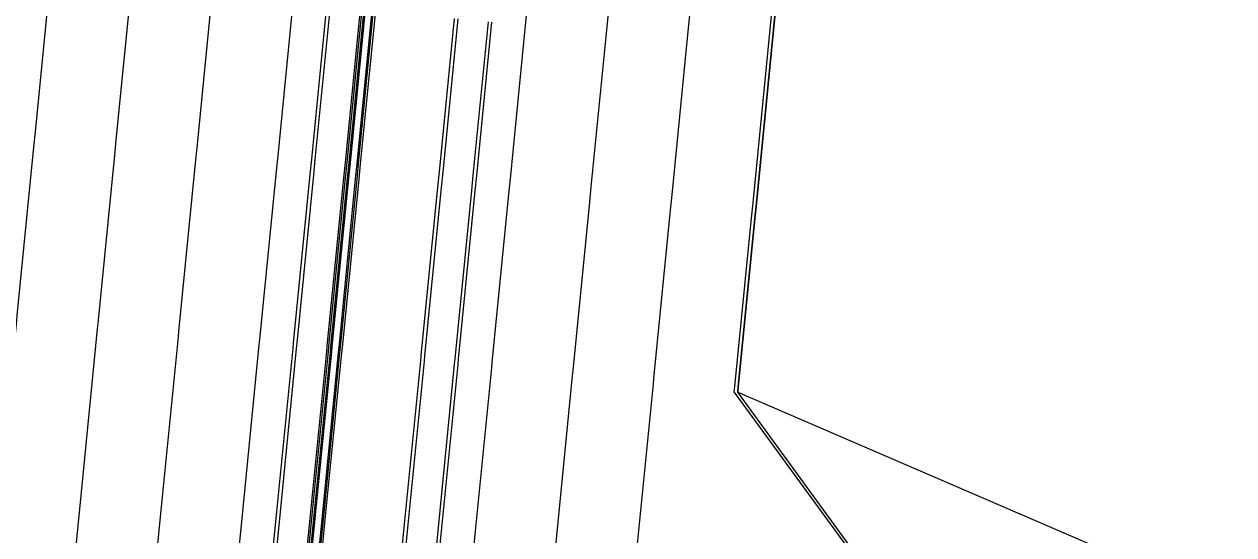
# Model space of a CAD drawing. Extents: x 1797478 to 1804836, y 246529 to 250952.
# Drawn here: x 1797698.1 to 1797876.8, y 247975.8 to 248051.1 of the extents above; entities that cross this region are included whole.
import ezdxf

# ---------------------------------------------------------------- set-up
doc = ezdxf.new("R2010")
doc.units = 0
for name, color, linetype in [('1', 7, 'Continuous'), ('DRAINAGE', 7, 'Continuous'), ('EDPV-LINE', 7, 'Continuous'), ('LIMT-CSLINE', 7, 'Continuous'), ('SHDR-UPAV', 7, 'Continuous')]:
    doc.layers.add(name, color=color, linetype=linetype)

msp = doc.modelspace()

# ---------------------------------------------------------------- linework, layer by layer
for points in [[(1797736.01, 247685.66), (1797737.69, 247702.63), (1797740.15, 247727.51), (1797742.61, 247752.39), (1797745.07, 247777.27), (1797747.53, 247802.14), (1797750, 247827.02), (1797752.46, 247851.9), (1797754.92, 247876.78), (1797757.38, 247901.66), (1797759.84, 247926.54), (1797762.3, 247951.42), (1797764.77, 247976.29), (1797767.15, 248000.42), (1797767.23, 248001.17), (1797769.69, 248026.05), (1797769.91, 248028.31), (1797772.15, 248050.93), (1797774.33, 248072.93)], [(1797736.01, 247685.66), (1797737.69, 247702.63), (1797740.15, 247727.51), (1797742.61, 247752.39), (1797745.07, 247777.27), (1797747.53, 247802.14), (1797750, 247827.02), (1797752.46, 247851.9), (1797754.92, 247876.78), (1797757.38, 247901.66), (1797759.84, 247926.54), (1797762.3, 247951.42), (1797764.77, 247976.29), (1797767.15, 248000.42), (1797767.23, 248001.17), (1797769.69, 248026.05), (1797769.91, 248028.31), (1797772.15, 248050.93), (1797774.33, 248072.93)], [(1797736.01, 247685.66), (1797737.69, 247702.63), (1797740.15, 247727.51), (1797742.61, 247752.39), (1797745.07, 247777.27), (1797747.53, 247802.14), (1797750, 247827.02), (1797752.46, 247851.9), (1797754.92, 247876.78), (1797757.38, 247901.66), (1797759.84, 247926.54), (1797762.3, 247951.42), (1797764.77, 247976.29), (1797767.15, 248000.42), (1797767.23, 248001.17), (1797769.69, 248026.05), (1797769.91, 248028.31), (1797772.15, 248050.93), (1797774.33, 248072.93)], [(1797736.01, 247685.66), (1797737.69, 247702.63), (1797740.15, 247727.51), (1797742.61, 247752.39), (1797745.07, 247777.27), (1797747.53, 247802.14), (1797750, 247827.02), (1797752.46, 247851.9), (1797754.92, 247876.78), (1797757.38, 247901.66), (1797759.84, 247926.54), (1797762.3, 247951.42), (1797764.77, 247976.29), (1797767.15, 248000.42), (1797767.23, 248001.17), (1797769.69, 248026.05), (1797769.91, 248028.31), (1797772.15, 248050.93), (1797774.33, 248072.93)], [(1797736.01, 247685.66), (1797737.69, 247702.63), (1797740.15, 247727.51), (1797742.61, 247752.39), (1797745.07, 247777.27), (1797747.53, 247802.14), (1797750, 247827.02), (1797752.46, 247851.9), (1797754.92, 247876.78), (1797757.38, 247901.66), (1797759.84, 247926.54), (1797762.3, 247951.42), (1797764.77, 247976.29), (1797767.15, 248000.42), (1797767.23, 248001.17), (1797769.69, 248026.05), (1797769.91, 248028.31), (1797772.15, 248050.93), (1797774.33, 248072.93)], [(1797747.95, 247684.48), (1797749.63, 247701.45), (1797752.09, 247726.33), (1797754.55, 247751.21), (1797757.01, 247776.08), (1797759.48, 247800.96), (1797761.94, 247825.84), (1797764.4, 247850.72), (1797766.86, 247875.6), (1797769.32, 247900.48), (1797771.78, 247925.35), (1797774.25, 247950.23), (1797776.71, 247975.11), (1797779.09, 247999.23), (1797779.17, 247999.99), (1797781.63, 248024.87), (1797781.85, 248027.13), (1797784.09, 248049.75), (1797786.27, 248071.75)], [(1797747.95, 247684.48), (1797749.63, 247701.45), (1797752.09, 247726.33), (1797754.55, 247751.21), (1797757.01, 247776.08), (1797759.48, 247800.96), (1797761.94, 247825.84), (1797764.4, 247850.72), (1797766.86, 247875.6), (1797769.32, 247900.48), (1797771.78, 247925.35), (1797774.25, 247950.23), (1797776.71, 247975.11), (1797779.09, 247999.23), (1797779.17, 247999.99), (1797781.63, 248024.87), (1797781.85, 248027.13), (1797784.09, 248049.75), (1797786.27, 248071.75)], [(1797747.95, 247684.48), (1797749.63, 247701.45), (1797752.09, 247726.33), (1797754.55, 247751.21), (1797757.01, 247776.08), (1797759.48, 247800.96), (1797761.94, 247825.84), (1797764.4, 247850.72), (1797766.86, 247875.6), (1797769.32, 247900.48), (1797771.78, 247925.35), (1797774.25, 247950.23), (1797776.71, 247975.11), (1797779.09, 247999.23), (1797779.17, 247999.99), (1797781.63, 248024.87), (1797781.85, 248027.13), (1797784.09, 248049.75), (1797786.27, 248071.75)], [(1797747.95, 247684.48), (1797749.63, 247701.45), (1797752.09, 247726.33), (1797754.55, 247751.21), (1797757.01, 247776.08), (1797759.48, 247800.96), (1797761.94, 247825.84), (1797764.4, 247850.72), (1797766.86, 247875.6), (1797769.32, 247900.48), (1797771.78, 247925.35), (1797774.25, 247950.23), (1797776.71, 247975.11), (1797779.09, 247999.23), (1797779.17, 247999.99), (1797781.63, 248024.87), (1797781.85, 248027.13), (1797784.09, 248049.75), (1797786.27, 248071.75)], [(1797759.89, 247683.3), (1797761.57, 247700.27), (1797764.03, 247725.15), (1797766.49, 247750.02), (1797768.96, 247774.9), (1797771.42, 247799.78), (1797773.88, 247824.66), (1797776.34, 247849.54), (1797778.8, 247874.42), (1797781.26, 247899.29), (1797783.73, 247924.17), (1797786.19, 247949.05), (1797788.65, 247973.93), (1797791.04, 247998.05), (1797791.11, 247998.81), (1797793.57, 248023.69), (1797793.8, 248025.95), (1797796.03, 248048.57), (1797798.21, 248070.57)], [(1797783.77, 247680.94), (1797785.45, 247697.9), (1797787.92, 247722.78), (1797790.38, 247747.66), (1797792.84, 247772.54), (1797795.41, 247797.41), (1797798.28, 247822.24), (1797801.47, 247847.05), (1797804.97, 247871.83), (1797808.78, 247896.57), (1797812.91, 247921.29), (1797817.34, 247945.97), (1797822.1, 247970.62), (1797802.98, 247996.87), (1797803.05, 247997.63), (1797805.51, 248022.51), (1797805.74, 248024.77), (1797807.98, 248047.38), (1797810.15, 248069.39)], [(1797783.77, 247680.94), (1797785.45, 247697.9), (1797787.92, 247722.78), (1797790.38, 247747.66), (1797792.84, 247772.54), (1797795.41, 247797.41), (1797798.28, 247822.24), (1797801.47, 247847.05), (1797804.97, 247871.83), (1797808.78, 247896.57), (1797812.91, 247921.29), (1797817.34, 247945.97), (1797822.1, 247970.62), (1797802.98, 247996.87), (1797803.05, 247997.63), (1797805.51, 248022.51), (1797805.74, 248024.77), (1797807.98, 248047.38), (1797810.15, 248069.39)], [(1797783.77, 247680.94), (1797785.45, 247697.9), (1797787.92, 247722.78), (1797790.38, 247747.66), (1797792.84, 247772.54), (1797795.41, 247797.41), (1797798.28, 247822.24), (1797801.47, 247847.05), (1797804.97, 247871.83), (1797808.78, 247896.57), (1797812.91, 247921.29), (1797817.34, 247945.97), (1797822.1, 247970.62), (1797802.98, 247996.87), (1797803.05, 247997.63), (1797805.51, 248022.51), (1797805.74, 248024.77), (1797807.98, 248047.38), (1797810.15, 248069.39)], [(1797783.77, 247680.94), (1797785.45, 247697.9), (1797787.92, 247722.78), (1797790.38, 247747.66), (1797792.84, 247772.54), (1797795.41, 247797.41), (1797798.28, 247822.24), (1797801.47, 247847.05), (1797804.97, 247871.83), (1797808.78, 247896.57), (1797812.91, 247921.29), (1797817.34, 247945.97), (1797822.1, 247970.62), (1797802.98, 247996.87), (1797803.05, 247997.63), (1797805.51, 248022.51), (1797805.74, 248024.77), (1797807.98, 248047.38), (1797810.15, 248069.39)], [(1797784.28, 247680.89), (1797785.96, 247697.85), (1797788.42, 247722.73), (1797790.89, 247747.61), (1797793.35, 247772.49), (1797795.92, 247797.36), (1797798.79, 247822.19), (1797801.98, 247847), (1797805.48, 247871.78), (1797809.29, 247896.52), (1797813.42, 247921.24), (1797817.85, 247945.92), (1797822.61, 247970.57), (1797803.49, 247996.82), (1797803.56, 247997.58), (1797806.02, 248022.46), (1797806.25, 248024.72), (1797808.48, 248047.33), (1797810.66, 248069.34)], [(1797665.07, 247684.69), (1797665.85, 247692.6), (1797667.53, 247709.57), (1797669.99, 247734.45), (1797672.45, 247759.33), (1797674.91, 247784.21), (1797677.38, 247809.09), (1797679.84, 247833.96), (1797682.3, 247858.84), (1797684.76, 247883.72), (1797687.22, 247908.6), (1797689.68, 247933.48), (1797692.15, 247958.36), (1797694.61, 247983.24), (1797697, 248007.36), (1797697.07, 248008.11), (1797699.53, 248032.99), (1797699.76, 248035.25), (1797701.99, 248057.87)], [(1797677.01, 247683.51), (1797677.79, 247691.42), (1797679.47, 247708.39), (1797681.93, 247733.27), (1797684.39, 247758.15), (1797686.86, 247783.03), (1797689.32, 247807.9), (1797691.78, 247832.78), (1797694.24, 247857.66), (1797696.7, 247882.54), (1797699.16, 247907.42), (1797701.63, 247932.3), (1797704.09, 247957.18), (1797706.55, 247982.05), (1797708.94, 248006.18), (1797709.01, 248006.93), (1797711.47, 248031.81), (1797711.7, 248034.07), (1797713.93, 248056.69)], [(1797688.95, 247682.33), (1797689.73, 247690.24), (1797691.41, 247707.21), (1797693.87, 247732.09), (1797696.34, 247756.97), (1797698.8, 247781.84), (1797701.26, 247806.72), (1797703.72, 247831.6), (1797706.18, 247856.48), (1797708.64, 247881.36), (1797711.11, 247906.24), (1797713.57, 247931.12), (1797716.03, 247955.99), (1797718.49, 247980.87), (1797720.88, 248004.99), (1797720.95, 248005.75), (1797723.41, 248030.63), (1797723.64, 248032.89), (1797725.88, 248055.51)], [(1797688.95, 247682.33), (1797689.73, 247690.24), (1797691.41, 247707.21), (1797693.87, 247732.09), (1797696.34, 247756.97), (1797698.8, 247781.84), (1797701.26, 247806.72), (1797703.72, 247831.6), (1797706.18, 247856.48), (1797708.64, 247881.36), (1797711.11, 247906.24), (1797713.57, 247931.12), (1797716.03, 247955.99), (1797718.49, 247980.87), (1797720.88, 248004.99), (1797720.95, 248005.75), (1797723.41, 248030.63), (1797723.64, 248032.89), (1797725.88, 248055.51)], [(1797688.95, 247682.33), (1797689.73, 247690.24), (1797691.41, 247707.21), (1797693.87, 247732.09), (1797696.34, 247756.97), (1797698.8, 247781.84), (1797701.26, 247806.72), (1797703.72, 247831.6), (1797706.18, 247856.48), (1797708.64, 247881.36), (1797711.11, 247906.24), (1797713.57, 247931.12), (1797716.03, 247955.99), (1797718.49, 247980.87), (1797720.88, 248004.99), (1797720.95, 248005.75), (1797723.41, 248030.63), (1797723.64, 248032.89), (1797725.88, 248055.51)], [(1797688.95, 247682.33), (1797689.73, 247690.24), (1797691.41, 247707.21), (1797693.87, 247732.09), (1797696.34, 247756.97), (1797698.8, 247781.84), (1797701.26, 247806.72), (1797703.72, 247831.6), (1797706.18, 247856.48), (1797708.64, 247881.36), (1797711.11, 247906.24), (1797713.57, 247931.12), (1797716.03, 247955.99), (1797718.49, 247980.87), (1797720.88, 248004.99), (1797720.95, 248005.75), (1797723.41, 248030.63), (1797723.64, 248032.89), (1797725.88, 248055.51)], [(1797700.89, 247681.15), (1797701.68, 247689.06), (1797703.35, 247706.03), (1797705.82, 247730.91), (1797708.28, 247755.78), (1797710.74, 247780.66), (1797713.2, 247805.54), (1797715.66, 247830.42), (1797718.12, 247855.3), (1797720.59, 247880.18), (1797723.05, 247905.06), (1797725.51, 247929.93), (1797727.97, 247954.81), (1797730.43, 247979.69), (1797732.82, 248003.81), (1797732.89, 248004.57), (1797735.36, 248029.45), (1797735.58, 248031.71), (1797737.82, 248054.33)], [(1797700.89, 247681.15), (1797701.68, 247689.06), (1797703.35, 247706.03), (1797705.82, 247730.91), (1797708.28, 247755.78), (1797710.74, 247780.66), (1797713.2, 247805.54), (1797715.66, 247830.42), (1797718.12, 247855.3), (1797720.59, 247880.18), (1797723.05, 247905.06), (1797725.51, 247929.93), (1797727.97, 247954.81), (1797730.43, 247979.69), (1797732.82, 248003.81), (1797732.89, 248004.57), (1797735.36, 248029.45), (1797735.58, 248031.71), (1797737.82, 248054.33)], [(1797700.89, 247681.15), (1797701.68, 247689.06), (1797703.35, 247706.03), (1797705.82, 247730.91), (1797708.28, 247755.78), (1797710.74, 247780.66), (1797713.2, 247805.54), (1797715.66, 247830.42), (1797718.12, 247855.3), (1797720.59, 247880.18), (1797723.05, 247905.06), (1797725.51, 247929.93), (1797727.97, 247954.81), (1797730.43, 247979.69), (1797732.82, 248003.81), (1797732.89, 248004.57), (1797735.36, 248029.45), (1797735.58, 248031.71), (1797737.82, 248054.33)], [(1797700.89, 247681.15), (1797701.68, 247689.06), (1797703.35, 247706.03), (1797705.82, 247730.91), (1797708.28, 247755.78), (1797710.74, 247780.66), (1797713.2, 247805.54), (1797715.66, 247830.42), (1797718.12, 247855.3), (1797720.59, 247880.18), (1797723.05, 247905.06), (1797725.51, 247929.93), (1797727.97, 247954.81), (1797730.43, 247979.69), (1797732.82, 248003.81), (1797732.89, 248004.57), (1797735.36, 248029.45), (1797735.58, 248031.71), (1797737.82, 248054.33)], [(1797705.87, 247680.66), (1797706.65, 247688.57), (1797708.33, 247705.53), (1797710.79, 247730.41), (1797713.25, 247755.29), (1797715.72, 247780.17), (1797718.18, 247805.05), (1797720.64, 247829.93), (1797723.1, 247854.81), (1797725.56, 247879.68), (1797728.02, 247904.56), (1797730.49, 247929.44), (1797732.95, 247954.32), (1797735.41, 247979.2), (1797737.8, 248003.32), (1797737.87, 248004.08), (1797740.33, 248028.96), (1797740.56, 248031.22), (1797742.79, 248053.83)], [(1797706.39, 247680.6), (1797707.17, 247688.52), (1797708.85, 247705.48), (1797711.31, 247730.36), (1797713.77, 247755.24), (1797716.23, 247780.12), (1797718.7, 247805), (1797721.16, 247829.88), (1797723.62, 247854.75), (1797726.08, 247879.63), (1797728.54, 247904.51), (1797731, 247929.39), (1797733.47, 247954.27), (1797735.93, 247979.15), (1797738.31, 248003.27), (1797738.39, 248004.03), (1797740.85, 248028.9), (1797741.07, 248031.16), (1797743.31, 248053.78)], [(1797711.09, 247680.14), (1797711.88, 247688.05), (1797713.56, 247705.02), (1797716.02, 247729.9), (1797718.48, 247754.77), (1797720.94, 247779.65), (1797723.4, 247804.53), (1797725.86, 247829.41), (1797728.33, 247854.29), (1797730.79, 247879.17), (1797733.25, 247904.05), (1797735.71, 247928.92), (1797738.17, 247953.8), (1797740.63, 247978.68), (1797743.02, 248002.8), (1797743.1, 248003.56), (1797745.56, 248028.44), (1797745.78, 248030.7), (1797748.02, 248053.32)], [(1797711.38, 247680.11), (1797712.17, 247688.02), (1797713.85, 247704.99), (1797716.31, 247729.87), (1797718.77, 247754.75), (1797721.23, 247779.62), (1797723.69, 247804.5), (1797726.15, 247829.38), (1797728.62, 247854.26), (1797731.08, 247879.14), (1797733.54, 247904.02), (1797736, 247928.9), (1797738.46, 247953.77), (1797740.92, 247978.65), (1797743.31, 248002.77), (1797743.39, 248003.53), (1797745.85, 248028.41), (1797746.07, 248030.67), (1797748.31, 248053.29)], [(1797711.39, 247680.11), (1797712.18, 247688.02), (1797713.85, 247704.99), (1797716.32, 247729.87), (1797718.78, 247754.75), (1797721.24, 247779.62), (1797723.7, 247804.5), (1797726.16, 247829.38), (1797728.62, 247854.26), (1797731.09, 247879.14), (1797733.55, 247904.02), (1797736.01, 247928.89), (1797738.47, 247953.77), (1797740.93, 247978.65), (1797743.32, 248002.77), (1797743.39, 248003.53), (1797745.86, 248028.41), (1797746.08, 248030.67), (1797748.32, 248053.29)], [(1797711.59, 247680.09), (1797712.37, 247688), (1797714.05, 247704.97), (1797716.52, 247729.85), (1797718.98, 247754.73), (1797721.44, 247779.6), (1797723.9, 247804.48), (1797726.36, 247829.36), (1797728.82, 247854.24), (1797731.29, 247879.12), (1797733.75, 247904), (1797736.21, 247928.88), (1797738.67, 247953.75), (1797741.13, 247978.63), (1797743.52, 248002.75), (1797743.59, 248003.51), (1797746.06, 248028.39), (1797746.28, 248030.65), (1797748.52, 248053.27)], [(1797712.59, 247679.99), (1797713.37, 247687.9), (1797715.05, 247704.87), (1797717.51, 247729.75), (1797719.97, 247754.63), (1797722.43, 247779.51), (1797724.9, 247804.38), (1797727.36, 247829.26), (1797729.82, 247854.14), (1797732.28, 247879.02), (1797734.74, 247903.9), (1797737.2, 247928.78), (1797739.67, 247953.66), (1797742.13, 247978.53), (1797744.51, 248002.66), (1797744.59, 248003.41), (1797747.05, 248028.29), (1797747.27, 248030.55), (1797749.51, 248053.17)], [(1797712.79, 247679.97), (1797713.57, 247687.88), (1797715.25, 247704.85), (1797717.71, 247729.73), (1797720.17, 247754.61), (1797722.63, 247779.49), (1797725.09, 247804.36), (1797727.56, 247829.24), (1797730.02, 247854.12), (1797732.48, 247879), (1797734.94, 247903.88), (1797737.4, 247928.76), (1797739.86, 247953.64), (1797742.33, 247978.51), (1797744.71, 248002.64), (1797744.79, 248003.39), (1797747.25, 248028.27), (1797747.47, 248030.53), (1797749.71, 248053.15)], [(1797713.08, 247679.94), (1797713.87, 247687.85), (1797715.55, 247704.82), (1797718.01, 247729.7), (1797720.47, 247754.58), (1797722.93, 247779.46), (1797725.39, 247804.33), (1797727.85, 247829.21), (1797730.32, 247854.09), (1797732.78, 247878.97), (1797735.24, 247903.85), (1797737.7, 247928.73), (1797740.16, 247953.61), (1797742.62, 247978.48), (1797745.01, 248002.61), (1797745.09, 248003.36), (1797747.55, 248028.24), (1797747.77, 248030.5), (1797750.01, 248053.12)], [(1797725.52, 247686.7), (1797727.2, 247703.67), (1797729.66, 247728.55), (1797732.12, 247753.42), (1797734.58, 247778.3), (1797737.04, 247803.18), (1797739.51, 247828.06), (1797741.97, 247852.94), (1797744.43, 247877.82), (1797746.89, 247902.7), (1797749.35, 247927.57), (1797751.81, 247952.45), (1797754.28, 247977.33), (1797756.66, 248001.45), (1797756.74, 248002.21), (1797759.2, 248027.09), (1797759.42, 248029.35), (1797761.66, 248051.97)], [(1797730.51, 247686.21), (1797732.19, 247703.17), (1797734.65, 247728.05), (1797737.12, 247752.93), (1797739.58, 247777.81), (1797742.04, 247802.69), (1797744.5, 247827.57), (1797746.96, 247852.44), (1797749.42, 247877.32), (1797751.89, 247902.2), (1797754.35, 247927.08), (1797756.81, 247951.96), (1797759.27, 247976.84), (1797761.66, 248000.96), (1797761.73, 248001.72), (1797764.19, 248026.59), (1797764.42, 248028.85), (1797766.66, 248051.47)], [(1797731.03, 247686.16), (1797732.71, 247703.12), (1797735.17, 247728), (1797737.63, 247752.88), (1797740.1, 247777.76), (1797742.56, 247802.64), (1797745.02, 247827.51), (1797747.48, 247852.39), (1797749.94, 247877.27), (1797752.4, 247902.15), (1797754.87, 247927.03), (1797757.33, 247951.91), (1797759.79, 247976.79), (1797762.18, 248000.91), (1797762.25, 248001.66), (1797764.71, 248026.54), (1797764.94, 248028.8), (1797767.17, 248051.42)]]:
    msp.add_lwpolyline(points)
at = {"layer": '1'}
for points in [[(1797747.95, 247684.48), (1797749.63, 247701.45), (1797752.09, 247726.33), (1797754.55, 247751.21), (1797757.01, 247776.08), (1797759.48, 247800.96), (1797761.94, 247825.84), (1797764.4, 247850.72), (1797766.86, 247875.6), (1797769.32, 247900.48), (1797771.78, 247925.35), (1797774.25, 247950.23), (1797776.71, 247975.11), (1797779.09, 247999.23), (1797779.17, 247999.99), (1797781.63, 248024.87), (1797781.85, 248027.13), (1797784.09, 248049.75), (1797786.27, 248071.75)], [(1797688.95, 247682.33), (1797689.73, 247690.24), (1797691.41, 247707.21), (1797693.87, 247732.09), (1797696.34, 247756.97), (1797698.8, 247781.84), (1797701.26, 247806.72), (1797703.72, 247831.6), (1797706.18, 247856.48), (1797708.64, 247881.36), (1797711.11, 247906.24), (1797713.57, 247931.12), (1797716.03, 247955.99), (1797718.49, 247980.87), (1797720.88, 248004.99), (1797720.95, 248005.75), (1797723.41, 248030.63), (1797723.64, 248032.89), (1797725.88, 248055.51)]]:
    msp.add_lwpolyline(points, dxfattribs=at)
at = {"layer": 'DRAINAGE'}
for points in [[(1797711.09, 247680.14), (1797711.88, 247688.05), (1797713.56, 247705.02), (1797716.02, 247729.9), (1797718.48, 247754.77), (1797720.94, 247779.65), (1797723.4, 247804.53), (1797725.86, 247829.41), (1797728.33, 247854.29), (1797730.79, 247879.17), (1797733.25, 247904.05), (1797735.71, 247928.92), (1797738.17, 247953.8), (1797740.63, 247978.68), (1797743.02, 248002.8), (1797743.1, 248003.56), (1797745.56, 248028.44), (1797745.78, 248030.7), (1797748.02, 248053.32)], [(1797713.08, 247679.94), (1797713.87, 247687.85), (1797715.55, 247704.82), (1797718.01, 247729.7), (1797720.47, 247754.58), (1797722.93, 247779.46), (1797725.39, 247804.33), (1797727.85, 247829.21), (1797730.32, 247854.09), (1797732.78, 247878.97), (1797735.24, 247903.85), (1797737.7, 247928.73), (1797740.16, 247953.61), (1797742.62, 247978.48), (1797745.01, 248002.61), (1797745.09, 248003.36), (1797747.55, 248028.24), (1797747.77, 248030.5), (1797750.01, 248053.12)]]:
    msp.add_lwpolyline(points, dxfattribs=at)
at = {"layer": 'EDPV-LINE'}
for points in [[(1797736.01, 247685.66), (1797737.69, 247702.63), (1797740.15, 247727.51), (1797742.61, 247752.39), (1797745.07, 247777.27), (1797747.53, 247802.14), (1797750, 247827.02), (1797752.46, 247851.9), (1797754.92, 247876.78), (1797757.38, 247901.66), (1797759.84, 247926.54), (1797762.3, 247951.42), (1797764.77, 247976.29), (1797767.15, 248000.42), (1797767.23, 248001.17), (1797769.69, 248026.05), (1797769.91, 248028.31), (1797772.15, 248050.93), (1797774.33, 248072.93)], [(1797783.77, 247680.94), (1797785.45, 247697.9), (1797787.92, 247722.78), (1797790.38, 247747.66), (1797792.84, 247772.54), (1797795.41, 247797.41), (1797798.28, 247822.24), (1797801.47, 247847.05), (1797804.97, 247871.83), (1797808.78, 247896.57), (1797812.91, 247921.29), (1797817.34, 247945.97), (1797822.1, 247970.62), (1797802.98, 247996.87), (1797803.05, 247997.63), (1797805.51, 248022.51), (1797805.74, 248024.77), (1797807.98, 248047.38), (1797810.15, 248069.39)], [(1797700.89, 247681.15), (1797701.68, 247689.06), (1797703.35, 247706.03), (1797705.82, 247730.91), (1797708.28, 247755.78), (1797710.74, 247780.66), (1797713.2, 247805.54), (1797715.66, 247830.42), (1797718.12, 247855.3), (1797720.59, 247880.18), (1797723.05, 247905.06), (1797725.51, 247929.93), (1797727.97, 247954.81), (1797730.43, 247979.69), (1797732.82, 248003.81), (1797732.89, 248004.57), (1797735.36, 248029.45), (1797735.58, 248031.71), (1797737.82, 248054.33)], [(1797700.89, 247681.15), (1797701.68, 247689.06), (1797703.35, 247706.03), (1797705.82, 247730.91), (1797708.28, 247755.78), (1797710.74, 247780.66), (1797713.2, 247805.54), (1797715.66, 247830.42), (1797718.12, 247855.3), (1797720.59, 247880.18), (1797723.05, 247905.06), (1797725.51, 247929.93), (1797727.97, 247954.81), (1797730.43, 247979.69), (1797732.82, 248003.81), (1797732.89, 248004.57), (1797735.36, 248029.45), (1797735.58, 248031.71), (1797737.82, 248054.33)], [(1797711.09, 247680.14), (1797711.88, 247688.05), (1797713.56, 247705.02), (1797716.02, 247729.9), (1797718.48, 247754.77), (1797720.94, 247779.65), (1797723.4, 247804.53), (1797725.86, 247829.41), (1797728.33, 247854.29), (1797730.79, 247879.17), (1797733.25, 247904.05), (1797735.71, 247928.92), (1797738.17, 247953.8), (1797740.63, 247978.68), (1797743.02, 248002.8), (1797743.1, 248003.56), (1797745.56, 248028.44), (1797745.78, 248030.7), (1797748.02, 248053.32)], [(1797713.08, 247679.94), (1797713.87, 247687.85), (1797715.55, 247704.82), (1797718.01, 247729.7), (1797720.47, 247754.58), (1797722.93, 247779.46), (1797725.39, 247804.33), (1797727.85, 247829.21), (1797730.32, 247854.09), (1797732.78, 247878.97), (1797735.24, 247903.85), (1797737.7, 247928.73), (1797740.16, 247953.61), (1797742.62, 247978.48), (1797745.01, 248002.61), (1797745.09, 248003.36), (1797747.55, 248028.24), (1797747.77, 248030.5), (1797750.01, 248053.12)]]:
    msp.add_lwpolyline(points, dxfattribs=at)
at = {"layer": 'LIMT-CSLINE'}
msp.add_lwpolyline([(1797810.66, 248069.34), (1797808.48, 248047.33), (1797806.25, 248024.72), (1797806.02, 248022.46), (1797803.56, 247997.58), (1797803.49, 247996.82), (1797876.76, 247965.21), (1797871.32, 247940.63), (1797866.65, 247915.97), (1797862.92, 247891.21), (1797859.32, 247866.45), (1797855.81, 247841.67), (1797852.22, 247816.91), (1797848.47, 247792.16), (1797845.21, 247767.36), (1797842.61, 247742.49), (1797840.87, 247717.54), (1797838.05, 247692.7), (1797834.14, 247675.95)], dxfattribs=at)
at = {"layer": 'SHDR-UPAV'}
for points in [[(1797710.84, 247680.16), (1797711.63, 247688.08), (1797713.31, 247705.04), (1797715.77, 247729.92), (1797718.23, 247754.8), (1797720.69, 247779.68), (1797723.15, 247804.56), (1797725.61, 247829.43), (1797728.08, 247854.31), (1797730.54, 247879.19), (1797733, 247904.07), (1797735.46, 247928.95), (1797737.92, 247953.83), (1797740.38, 247978.71), (1797742.77, 248002.83), (1797742.85, 248003.58), (1797745.31, 248028.46), (1797745.53, 248030.72), (1797747.77, 248053.34)], [(1797710.84, 247680.16), (1797711.63, 247688.08), (1797713.31, 247705.04), (1797715.77, 247729.92), (1797718.23, 247754.8), (1797720.69, 247779.68), (1797723.15, 247804.56), (1797725.61, 247829.43), (1797728.08, 247854.31), (1797730.54, 247879.19), (1797733, 247904.07), (1797735.46, 247928.95), (1797737.92, 247953.83), (1797740.38, 247978.71), (1797742.77, 248002.83), (1797742.85, 248003.58), (1797745.31, 248028.46), (1797745.53, 248030.72), (1797747.77, 248053.34)], [(1797726.06, 247686.65), (1797727.74, 247703.61), (1797730.2, 247728.49), (1797732.66, 247753.37), (1797735.12, 247778.25), (1797737.58, 247803.13), (1797740.04, 247828.01), (1797742.51, 247852.89), (1797744.97, 247877.76), (1797747.43, 247902.64), (1797749.89, 247927.52), (1797752.35, 247952.4), (1797754.81, 247977.28), (1797757.2, 248001.4), (1797757.28, 248002.16), (1797759.74, 248027.04), (1797759.96, 248029.3), (1797762.2, 248051.91)], [(1797726.06, 247686.65), (1797727.74, 247703.61), (1797730.2, 247728.49), (1797732.66, 247753.37), (1797735.12, 247778.25), (1797737.58, 247803.13), (1797740.04, 247828.01), (1797742.51, 247852.89), (1797744.97, 247877.76), (1797747.43, 247902.64), (1797749.89, 247927.52), (1797752.35, 247952.4), (1797754.81, 247977.28), (1797757.2, 248001.4), (1797757.28, 248002.16), (1797759.74, 248027.04), (1797759.96, 248029.3), (1797762.2, 248051.91)]]:
    msp.add_lwpolyline(points, dxfattribs=at)

doc.saveas('drawing.dxf')
